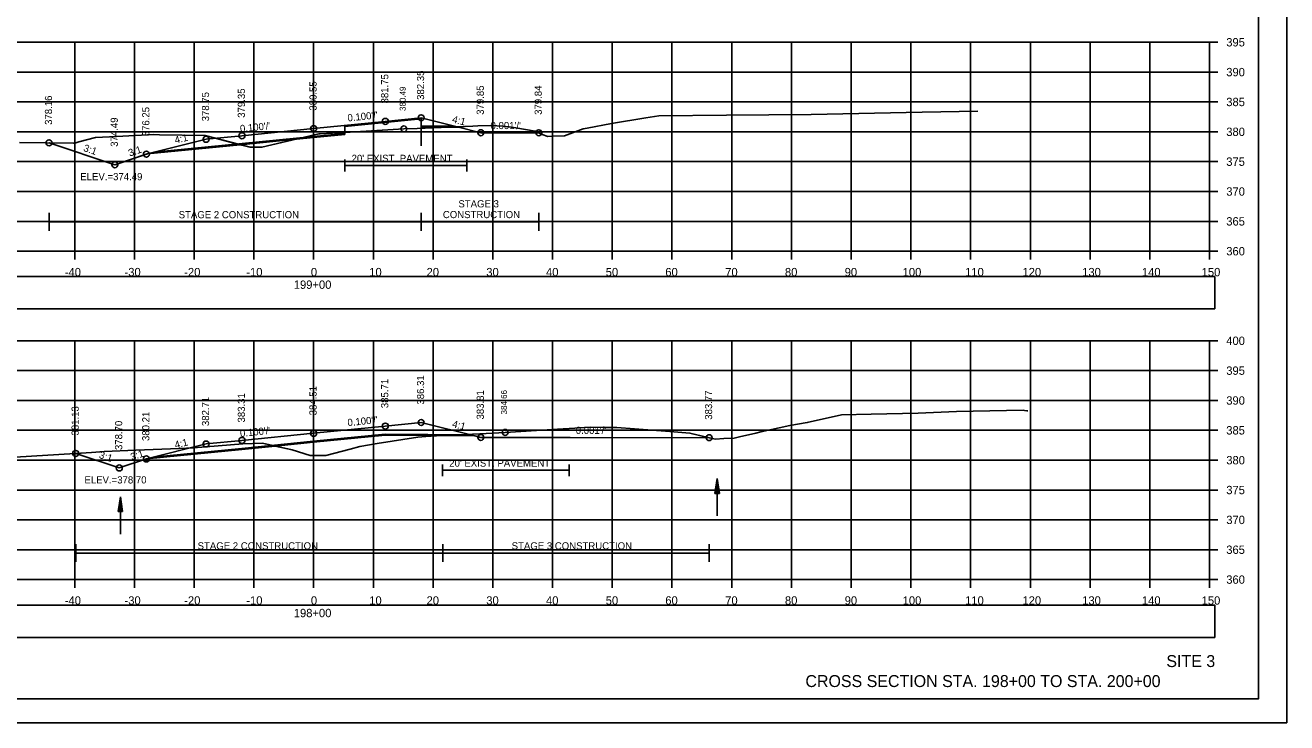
# Model space of a CAD drawing. Extents: x 1376273 to 1384221, y 378927 to 384592.
# Drawn here: x 1379709 to 1379920.3, y 381178.5 to 381295.4 of the extents above; entities that cross this region are included whole.
import ezdxf

# ---------------------------------------------------------------- set-up
doc = ezdxf.new("R2010")
doc.units = 0
for name, color, linetype in [('R_Alt Surface', 7, 'Continuous'), ('R_Axis', 7, 'Continuous'), ('R_Axis Annot', 7, 'Continuous'), ('R_Border', 7, 'Continuous'), ('R_Border Notes', 7, 'Continuous'), ('R_Contours', 7, 'Continuous'), ('R_Dimension', 7, 'Continuous'), ('R_Draft', 7, 'Continuous'), ('R_Exist Surface', 7, 'Continuous'), ('R_Fin Surface', 7, 'Continuous'), ('R_Grid', 7, 'Continuous'), ('R_No Plot', 7, 'Continuous'), ('R_Water', 7, 'Continuous'), ('R_Xsect Elev', 7, 'Continuous'), ('R_Xsect Slope', 7, 'Continuous'), ('T_Detection Zones', 7, 'Continuous')]:
    doc.layers.add(name, color=color, linetype=linetype)

msp = doc.modelspace()

# ---------------------------------------------------------------- linework, layer by layer
at = {"layer": 'R_Alt Surface'}
for points in [[(1379730.58, 381274.08), (1379757.33, 381276.73), (1379762.54, 381277.25), (1379762.54, 381278.41), (1379775.33, 381279.69), (1379775.34, 381278.53), (1379780.89, 381278.47)], [(1379762.54, 381272.85), (1379762.54, 381270.85)], [(1379782.99, 381272.85), (1379782.99, 381270.85)], [(1379762.54, 381271.85), (1379782.99, 381271.85)], [(1379730.44, 381223), (1379745.33, 381224.49), (1379757.33, 381225.69), (1379769.33, 381226.89), (1379783.63, 381226.74)], [(1379778.89, 381221.81), (1379778.89, 381219.81)], [(1379800.09, 381221.81), (1379800.09, 381219.81)], [(1379778.89, 381220.81), (1379800.09, 381220.81)]]:
    msp.add_lwpolyline(points, dxfattribs=at)
at = {"layer": 'R_Axis'}
for p, q in [((1379907.33, 381257.51), (1379907.33, 381292.51)), ((1379908.73, 381292.51), (1379907.33, 381292.51)), ((1379908.73, 381287.51), (1379907.33, 381287.51)), ((1379908.73, 381282.51), (1379907.33, 381282.51)), ((1379908.73, 381277.51), (1379907.33, 381277.51)), ((1379908.73, 381272.51), (1379907.33, 381272.51)), ((1379908.73, 381267.51), (1379907.33, 381267.51)), ((1379908.73, 381262.51), (1379907.33, 381262.51)), ((1379607.33, 381257.51), (1379907.33, 381257.51)), ((1379717.33, 381256.11), (1379717.33, 381257.51)), ((1379727.33, 381256.11), (1379727.33, 381257.51)), ((1379737.33, 381256.11), (1379737.33, 381257.51)), ((1379747.33, 381256.11), (1379747.33, 381257.51)), ((1379757.33, 381256.11), (1379757.33, 381257.51)), ((1379767.33, 381256.11), (1379767.33, 381257.51)), ((1379777.33, 381256.11), (1379777.33, 381257.51)), ((1379787.33, 381256.11), (1379787.33, 381257.51)), ((1379797.33, 381256.11), (1379797.33, 381257.51)), ((1379807.33, 381256.11), (1379807.33, 381257.51)), ((1379817.33, 381256.11), (1379817.33, 381257.51)), ((1379827.33, 381256.11), (1379827.33, 381257.51)), ((1379837.33, 381256.11), (1379837.33, 381257.51)), ((1379847.33, 381256.11), (1379847.33, 381257.51)), ((1379857.33, 381256.11), (1379857.33, 381257.51)), ((1379867.33, 381256.11), (1379867.33, 381257.51)), ((1379877.33, 381256.11), (1379877.33, 381257.51)), ((1379887.33, 381256.11), (1379887.33, 381257.51)), ((1379897.33, 381256.11), (1379897.33, 381257.51)), ((1379907.33, 381256.11), (1379907.33, 381257.51)), ((1379908.73, 381257.51), (1379907.33, 381257.51)), ((1379907.33, 381202.51), (1379907.33, 381242.51)), ((1379908.73, 381242.51), (1379907.33, 381242.51)), ((1379908.73, 381237.51), (1379907.33, 381237.51)), ((1379908.73, 381232.51), (1379907.33, 381232.51)), ((1379908.73, 381227.51), (1379907.33, 381227.51)), ((1379908.73, 381222.51), (1379907.33, 381222.51)), ((1379908.73, 381217.51), (1379907.33, 381217.51)), ((1379908.73, 381212.51), (1379907.33, 381212.51)), ((1379908.73, 381207.51), (1379907.33, 381207.51)), ((1379607.33, 381202.51), (1379907.33, 381202.51)), ((1379717.33, 381201.11), (1379717.33, 381202.51)), ((1379727.33, 381201.11), (1379727.33, 381202.51)), ((1379737.33, 381201.11), (1379737.33, 381202.51)), ((1379747.33, 381201.11), (1379747.33, 381202.51)), ((1379757.33, 381201.11), (1379757.33, 381202.51)), ((1379767.33, 381201.11), (1379767.33, 381202.51)), ((1379777.33, 381201.11), (1379777.33, 381202.51)), ((1379787.33, 381201.11), (1379787.33, 381202.51)), ((1379797.33, 381201.11), (1379797.33, 381202.51)), ((1379807.33, 381201.11), (1379807.33, 381202.51)), ((1379817.33, 381201.11), (1379817.33, 381202.51)), ((1379827.33, 381201.11), (1379827.33, 381202.51)), ((1379837.33, 381201.11), (1379837.33, 381202.51)), ((1379847.33, 381201.11), (1379847.33, 381202.51)), ((1379857.33, 381201.11), (1379857.33, 381202.51)), ((1379867.33, 381201.11), (1379867.33, 381202.51)), ((1379877.33, 381201.11), (1379877.33, 381202.51)), ((1379887.33, 381201.11), (1379887.33, 381202.51)), ((1379897.33, 381201.11), (1379897.33, 381202.51)), ((1379907.33, 381201.11), (1379907.33, 381202.51)), ((1379908.73, 381202.51), (1379907.33, 381202.51))]:
    msp.add_line(p, q, dxfattribs=at)
at = {"layer": 'R_Axis Annot'}
for points in [[(1379606.49, 381247.86), (1379908.19, 381247.86), (1379908.19, 381253.27), (1379606.49, 381253.27)], [(1379606.49, 381192.82), (1379908.19, 381192.82), (1379908.19, 381198.23), (1379606.49, 381198.23)]]:
    msp.add_lwpolyline(points, close=True, dxfattribs=at)
at = {"layer": 'R_Border'}
for q in [(1379915.51, 381387.97), (1379599.33, 381182.51)]:
    msp.add_line((1379915.51, 381182.51), q, dxfattribs=at)
at = {"layer": 'R_Contours'}
msp.add_line((1379775.34, 381278.12), (1379775.34, 381278.36), dxfattribs=at)
for points in [[(1379775.34, 381278.36), (1379775.33, 381279.69), (1379762.54, 381278.41), (1379762.54, 381277.41)], [(1379762.54, 381277.41), (1379770.65, 381277.89), (1379772.44, 381278), (1379774.69, 381278.09), (1379775.34, 381278.12)]]:
    msp.add_lwpolyline(points, dxfattribs=at)
at = {"layer": 'R_Dimension'}
for p, q in [((1379713.04, 381260.93), (1379713.04, 381263.93)), ((1379775.34, 381260.93), (1379775.34, 381263.93)), ((1379795.03, 381260.93), (1379795.03, 381263.93)), ((1379713.04, 381262.43), (1379795.03, 381262.43)), ((1379717.5, 381205.46), (1379717.5, 381208.46)), ((1379717.5, 381206.96), (1379823.55, 381206.96)), ((1379778.95, 381205.46), (1379778.95, 381208.46)), ((1379823.55, 381205.46), (1379823.55, 381208.46))]:
    msp.add_line(p, q, dxfattribs=at)
at = {"layer": 'R_Exist Surface'}
for points in [[(1379708.06, 381275.71), (1379717.13, 381275.63), (1379717.37, 381275.63), (1379718.03, 381275.82), (1379720.8, 381276.58), (1379724.35, 381276.75), (1379730.59, 381277.05), (1379731.52, 381277.01), (1379739.16, 381276.87), (1379746.47, 381274.97), (1379746.69, 381274.93), (1379746.74, 381274.93), (1379748.67, 381274.93), (1379750.32, 381275.32), (1379758.21, 381277.17), (1379758.45, 381277.18), (1379761.54, 381277.35), (1379770.65, 381277.89), (1379772.44, 381278), (1379774.69, 381278.09), (1379783.99, 381278.46), (1379784.82, 381278.49), (1379787.02, 381278.55), (1379789, 381278.44), (1379790.02, 381278.37), (1379791.2, 381278.16), (1379794.43, 381277.63), (1379795.6, 381277.08), (1379796.56, 381276.71), (1379797.25, 381276.76), (1379799.32, 381276.84), (1379802.04, 381277.84), (1379802.45, 381278), (1379803.12, 381278.11), (1379807.23, 381278.91), (1379812.94, 381279.86), (1379815.14, 381280.2), (1379826.46, 381280.3), (1379840.64, 381280.43), (1379859.22, 381280.81), (1379868.51, 381280.99)], [(1379704.58, 381222.83), (1379720.17, 381223.8), (1379722.26, 381223.95), (1379727.55, 381224.16), (1379734.83, 381224.45), (1379737.24, 381224.59), (1379745.47, 381225.25), (1379748.76, 381225.37), (1379753.73, 381224.22), (1379756.73, 381223.29), (1379758.42, 381223.28), (1379759.36, 381223.28), (1379763.43, 381224.37), (1379765.05, 381224.81), (1379767.95, 381225.28), (1379774.77, 381226.38), (1379776.14, 381226.46), (1379777.89, 381226.57), (1379785.14, 381226.92), (1379789.4, 381227.17), (1379798.16, 381227.71), (1379801.09, 381227.87), (1379801.69, 381227.91), (1379803.7, 381228.02), (1379805.76, 381228.01), (1379808.07, 381228.01), (1379816.99, 381227.34), (1379820.33, 381227.06), (1379824.36, 381226.09), (1379824.59, 381226.04), (1379824.63, 381226.04), (1379826.01, 381226.13), (1379827.73, 381226.21), (1379828.61, 381226.41), (1379831.35, 381227.02), (1379832.19, 381227.25), (1379837.07, 381228.33), (1379839.99, 381228.81), (1379845.7, 381230.1), (1379850.69, 381230.2), (1379858.57, 381230.41), (1379864.99, 381230.67), (1379876.15, 381230.88), (1379876.35, 381230.81), (1379876.72, 381230.78), (1379876.88, 381230.78)]]:
    msp.add_lwpolyline(points, dxfattribs=at)
at = {"layer": 'R_Fin Surface'}
for points in [[(1379713.04, 381275.67), (1379724.05, 381272), (1379729.51, 381273.81), (1379739.33, 381276.26), (1379745.33, 381276.86), (1379757.33, 381278.06), (1379769.33, 381279.26), (1379775.33, 381279.86), (1379781.58, 381278.3), (1379785.33, 381277.36), (1379795.03, 381277.35)], [(1379717.5, 381223.64), (1379724.79, 381221.21), (1379729.33, 381222.72), (1379739.33, 381225.22), (1379745.33, 381225.82), (1379757.33, 381227.02), (1379769.33, 381228.22), (1379775.33, 381228.82), (1379784.33, 381226.57), (1379785.33, 381226.32), (1379800.29, 381226.31), (1379823.55, 381226.28)]]:
    msp.add_lwpolyline(points, dxfattribs=at)
at = {"layer": 'R_Grid'}
for p, q in [((1379607.33, 381292.51), (1379907.33, 381292.51)), ((1379717.33, 381257.51), (1379717.33, 381292.51)), ((1379727.33, 381257.51), (1379727.33, 381292.51)), ((1379737.33, 381257.51), (1379737.33, 381292.51)), ((1379747.33, 381257.51), (1379747.33, 381292.51)), ((1379757.33, 381257.51), (1379757.33, 381292.51)), ((1379767.33, 381257.51), (1379767.33, 381292.51)), ((1379777.33, 381257.51), (1379777.33, 381292.51)), ((1379787.33, 381257.51), (1379787.33, 381292.51)), ((1379797.33, 381257.51), (1379797.33, 381292.51)), ((1379807.33, 381257.51), (1379807.33, 381292.51)), ((1379817.33, 381257.51), (1379817.33, 381292.51)), ((1379827.33, 381257.51), (1379827.33, 381292.51)), ((1379837.33, 381257.51), (1379837.33, 381292.51)), ((1379847.33, 381257.51), (1379847.33, 381292.51)), ((1379857.33, 381257.51), (1379857.33, 381292.51)), ((1379867.33, 381257.51), (1379867.33, 381292.51)), ((1379877.33, 381257.51), (1379877.33, 381292.51)), ((1379887.33, 381257.51), (1379887.33, 381292.51)), ((1379897.33, 381257.51), (1379897.33, 381292.51)), ((1379907.33, 381257.51), (1379907.33, 381292.51)), ((1379607.33, 381287.51), (1379907.33, 381287.51)), ((1379607.33, 381282.51), (1379907.33, 381282.51)), ((1379607.33, 381277.51), (1379907.33, 381277.51)), ((1379607.33, 381272.51), (1379907.33, 381272.51)), ((1379607.33, 381267.51), (1379907.33, 381267.51)), ((1379607.33, 381262.51), (1379907.33, 381262.51)), ((1379607.33, 381257.51), (1379907.33, 381257.51)), ((1379607.33, 381242.51), (1379907.33, 381242.51)), ((1379717.33, 381202.51), (1379717.33, 381242.51)), ((1379727.33, 381202.51), (1379727.33, 381242.51)), ((1379737.33, 381202.51), (1379737.33, 381242.51)), ((1379747.33, 381202.51), (1379747.33, 381242.51)), ((1379757.33, 381202.51), (1379757.33, 381242.51)), ((1379767.33, 381202.51), (1379767.33, 381242.51)), ((1379777.33, 381202.51), (1379777.33, 381242.51)), ((1379787.33, 381202.51), (1379787.33, 381242.51)), ((1379797.33, 381202.51), (1379797.33, 381242.51)), ((1379807.33, 381202.51), (1379807.33, 381242.51)), ((1379817.33, 381202.51), (1379817.33, 381242.51)), ((1379827.33, 381202.51), (1379827.33, 381242.51)), ((1379837.33, 381202.51), (1379837.33, 381242.51)), ((1379847.33, 381202.51), (1379847.33, 381242.51)), ((1379857.33, 381202.51), (1379857.33, 381242.51)), ((1379867.33, 381202.51), (1379867.33, 381242.51)), ((1379877.33, 381202.51), (1379877.33, 381242.51)), ((1379887.33, 381202.51), (1379887.33, 381242.51)), ((1379897.33, 381202.51), (1379897.33, 381242.51)), ((1379907.33, 381202.51), (1379907.33, 381242.51)), ((1379607.33, 381237.51), (1379907.33, 381237.51)), ((1379607.33, 381232.51), (1379907.33, 381232.51)), ((1379607.33, 381227.51), (1379907.33, 381227.51)), ((1379607.33, 381222.51), (1379907.33, 381222.51)), ((1379607.33, 381217.51), (1379907.33, 381217.51)), ((1379607.33, 381212.51), (1379907.33, 381212.51)), ((1379607.33, 381207.51), (1379907.33, 381207.51)), ((1379607.33, 381202.51), (1379907.33, 381202.51))]:
    msp.add_line(p, q, dxfattribs=at)
at = {"layer": 'R_No Plot'}
msp.add_line((1379586.93, 381178.53), (1379920.26, 381178.53), dxfattribs=at)
for points in [[(1379586.92, 381391.86), (1379920.26, 381391.86), (1379920.26, 381178.53), (1379586.92, 381178.53)], [(1379833.25, 381387.97), (1379833.25, 381378.09), (1379868.98, 381378.09), (1379868.98, 381375.17), (1379892.18, 381375.17), (1379892.18, 381350.84), (1379915.51, 381350.84), (1379915.51, 381182.51), (1379599.33, 381182.51), (1379599.33, 381387.97)]]:
    msp.add_lwpolyline(points, close=True, dxfattribs=at)
for points in [[(1379729.48, 381273.8), (1379757.33, 381276.56), (1379762.54, 381277.08), (1379762.54, 381278.41), (1379775.33, 381279.69), (1379775.34, 381278.36), (1379781.58, 381278.3)], [(1379729.33, 381222.72), (1379745.33, 381224.32), (1379757.33, 381225.52), (1379769.33, 381226.72), (1379784.33, 381226.57)]]:
    msp.add_lwpolyline(points, dxfattribs=at)
for centre in [(1379757.33, 381278.06), (1379769.33, 381279.26), (1379775.33, 381279.86), (1379739.33, 381276.26), (1379745.33, 381276.86), (1379772.44, 381278), (1379785.33, 381277.36), (1379795.03, 381277.35), (1379713.04, 381275.67), (1379724.05, 381272), (1379724.05, 381272), (1379729.33, 381273.76), (1379769.33, 381228.22), (1379775.33, 381228.82), (1379745.33, 381225.82), (1379757.33, 381227.02), (1379785.33, 381226.32), (1379789.4, 381227.17), (1379823.55, 381226.28), (1379717.5, 381223.64), (1379739.33, 381225.22), (1379724.79, 381221.21), (1379724.79, 381221.21), (1379729.33, 381222.72)]:
    msp.add_circle(centre, 0.5, dxfattribs=at)
at = {"layer": 'R_Water'}
for p, q in [((1379824.53, 381216.92), (1379824.9, 381219.42)), ((1379824.9, 381213.17), (1379824.9, 381219.42)), ((1379825.28, 381216.92), (1379824.9, 381219.42)), ((1379824.59, 381216.92), (1379824.9, 381219)), ((1379824.65, 381216.92), (1379824.9, 381218.57)), ((1379824.72, 381216.92), (1379824.9, 381218.16)), ((1379824.78, 381216.92), (1379824.9, 381217.73)), ((1379824.84, 381216.92), (1379824.9, 381217.32)), ((1379825.21, 381216.92), (1379824.9, 381219)), ((1379825.15, 381216.92), (1379824.9, 381218.57)), ((1379825.09, 381216.92), (1379824.9, 381218.16)), ((1379825.02, 381216.92), (1379824.9, 381217.73)), ((1379824.96, 381216.92), (1379824.9, 381217.32)), ((1379724.59, 381213.89), (1379724.97, 381216.39)), ((1379724.66, 381213.89), (1379724.97, 381215.97)), ((1379724.72, 381213.89), (1379724.97, 381215.54)), ((1379724.97, 381210.14), (1379724.97, 381216.39)), ((1379725.34, 381213.89), (1379724.97, 381216.39)), ((1379725.28, 381213.89), (1379724.97, 381215.97)), ((1379725.22, 381213.89), (1379724.97, 381215.54)), ((1379824.53, 381216.92), (1379825.28, 381216.92)), ((1379724.59, 381213.89), (1379725.34, 381213.89)), ((1379724.78, 381213.89), (1379724.97, 381215.13)), ((1379724.85, 381213.89), (1379724.97, 381214.7)), ((1379724.91, 381213.89), (1379724.97, 381214.28)), ((1379725.15, 381213.89), (1379724.97, 381215.13)), ((1379725.09, 381213.89), (1379724.97, 381214.7)), ((1379725.03, 381213.89), (1379724.97, 381214.28))]:
    msp.add_line(p, q, dxfattribs=at)
at = {"layer": 'T_Detection Zones'}
for p, q in [((1379775.34, 381278.36), (1379775.34, 381275.14)), ((1379775.34, 381278.36), (1379775.34, 381278.12)), ((1379780.2, 381278.31), (1379775.34, 381278.36)), ((1379775.34, 381278.12), (1379780.2, 381278.31))]:
    msp.add_line(p, q, dxfattribs=at)
for points in [[(1379780.2, 381278.31), (1379783.99, 381278.46), (1379784.82, 381278.49), (1379787.02, 381278.55), (1379789, 381278.44), (1379790.02, 381278.37), (1379791.2, 381278.16), (1379794.43, 381277.63), (1379795.03, 381277.35), (1379785.33, 381277.36), (1379781.58, 381278.3)], [(1379713.04, 381275.67), (1379717.13, 381275.63), (1379717.37, 381275.63), (1379718.03, 381275.82), (1379720.8, 381276.58), (1379724.35, 381276.75), (1379730.59, 381277.05), (1379731.52, 381277.01), (1379739.16, 381276.87), (1379745.04, 381275.34), (1379729.49, 381273.8), (1379724.05, 381272)], [(1379754.37, 381276.27), (1379758.21, 381277.17), (1379758.45, 381277.18), (1379761.54, 381277.35), (1379762.54, 381277.41), (1379762.54, 381277.08), (1379757.33, 381276.56)], [(1379745.04, 381275.34), (1379746.47, 381274.97), (1379746.69, 381274.93), (1379746.74, 381274.93), (1379748.67, 381274.93), (1379750.32, 381275.32), (1379754.37, 381276.27)], [(1379778.95, 381226.63), (1379785.14, 381226.92), (1379789.4, 381227.17), (1379798.16, 381227.71), (1379801.09, 381227.87), (1379801.69, 381227.91), (1379803.7, 381228.02), (1379805.76, 381228.01), (1379808.07, 381228.01), (1379816.99, 381227.34), (1379820.33, 381227.06), (1379823.55, 381226.28), (1379800.29, 381226.31), (1379785.33, 381226.32), (1379784.33, 381226.57)], [(1379750.9, 381224.88), (1379753.73, 381224.22), (1379756.73, 381223.29), (1379758.42, 381223.28), (1379759.36, 381223.28), (1379763.43, 381224.37), (1379765.05, 381224.81), (1379767.95, 381225.28), (1379774.77, 381226.38), (1379776.14, 381226.46), (1379777.89, 381226.57), (1379778.95, 381226.63), (1379769.33, 381226.72), (1379757.33, 381225.52)], [(1379717.5, 381223.64), (1379720.17, 381223.8), (1379722.26, 381223.95), (1379727.55, 381224.16), (1379734.83, 381224.45), (1379737.24, 381224.59), (1379745.47, 381225.25), (1379748.76, 381225.37), (1379750.9, 381224.88), (1379745.33, 381224.32), (1379729.33, 381222.72), (1379724.79, 381221.21)]]:
    msp.add_lwpolyline(points, close=True, dxfattribs=at)

# ---------------------------------------------------------------- texts
at = {"layer": 'R_Alt Surface'}
for p in [(1379763.69, 381272.46), (1379780.04, 381221.42)]:
    msp.add_text("20' EXIST. PAVEMENT", height=1.2, dxfattribs=at).set_placement(p)
at = {"layer": 'R_Axis Annot'}
for s, p in [('395', (1379910.13, 381291.81)), ('390', (1379910.13, 381286.81)), ('385', (1379910.13, 381281.81)), ('380', (1379910.13, 381276.81)), ('375', (1379910.13, 381271.81)), ('370', (1379910.13, 381266.81)), ('365', (1379910.13, 381261.81)), ('360', (1379910.13, 381256.81)), ('-40', (1379715.67, 381253.31)), ('-30', (1379725.67, 381253.31)), ('-20', (1379735.67, 381253.31)), ('-10', (1379746.06, 381253.31)), ('0', (1379756.87, 381253.31)), ('10', (1379766.64, 381253.31)), ('20', (1379776.24, 381253.31)), ('30', (1379786.24, 381253.31)), ('40', (1379796.24, 381253.31)), ('50', (1379806.24, 381253.31)), ('60', (1379816.21, 381253.31)), ('70', (1379826.24, 381253.31)), ('80', (1379836.24, 381253.31)), ('90', (1379846.24, 381253.31)), ('100', (1379855.95, 381253.31)), ('110', (1379866.41, 381253.31)), ('120', (1379876.01, 381253.31)), ('130', (1379886.01, 381253.31)), ('140', (1379896.01, 381253.31)), ('150', (1379906.01, 381253.31)), ('199+00', (1379754.01, 381251.21)), ('400', (1379910.13, 381241.81)), ('395', (1379910.13, 381236.81)), ('390', (1379910.13, 381231.81)), ('385', (1379910.13, 381226.81)), ('380', (1379910.13, 381221.81)), ('375', (1379910.13, 381216.81)), ('370', (1379910.13, 381211.81)), ('365', (1379910.13, 381206.81)), ('360', (1379910.13, 381201.81)), ('-40', (1379715.67, 381198.31)), ('-30', (1379725.67, 381198.31)), ('-20', (1379735.67, 381198.31)), ('-10', (1379746.06, 381198.31)), ('0', (1379756.87, 381198.31)), ('10', (1379766.64, 381198.31)), ('20', (1379776.24, 381198.31)), ('30', (1379786.24, 381198.31)), ('40', (1379796.24, 381198.31)), ('50', (1379806.24, 381198.31)), ('60', (1379816.21, 381198.31)), ('70', (1379826.24, 381198.31)), ('80', (1379836.24, 381198.31)), ('90', (1379846.24, 381198.31)), ('100', (1379855.95, 381198.31)), ('110', (1379866.41, 381198.31)), ('120', (1379876.01, 381198.31)), ('130', (1379886.01, 381198.31)), ('140', (1379896.01, 381198.31)), ('150', (1379906.01, 381198.31)), ('198+00', (1379754.01, 381196.21))]:
    msp.add_text(s, height=1.4, dxfattribs=at).set_placement(p)
at = {"layer": 'R_Border Notes'}
for s, p in [('ELEV.=374.49', (1379718.27, 381269.4)), ('ELEV.=378.70', (1379718.96, 381218.61))]:
    msp.add_text(s, height=1.2, dxfattribs=at).set_placement(p)
at = {"layer": 'R_Dimension'}
for s, p in [('STAGE 3 ', (1379781.57, 381264.85)), ('STAGE 2 CONSTRUCTION', (1379734.74, 381263.03)), ('CONSTRUCTION', (1379778.97, 381263.05)), ('STAGE 2 CONSTRUCTION', (1379737.91, 381207.56)), ('STAGE 3 CONSTRUCTION', (1379790.49, 381207.56))]:
    msp.add_text(s, height=1.2, dxfattribs=at).set_placement(p)
at = {"layer": 'R_Draft'}
for s, p in [('SITE 3', (1379900.1, 381187.86)), ('CROSS SECTION STA. 198+00 TO STA. 200+00', (1379839.67, 381184.51))]:
    msp.add_text(s, height=2, dxfattribs=at).set_placement(p)
at = {"layer": 'R_Xsect Elev'}
for s, height, p in [('381.75', 1.2, (1379769.83, 381282.26)), ('382.35', 1.2, (1379775.83, 381282.86)), ('380.55', 1.2, (1379757.83, 381281.06)), ('380.49', 1, (1379772.74, 381281)), ('379.85', 1.2, (1379785.83, 381280.36)), ('379.84', 1.2, (1379795.53, 381280.35)), ('378.16', 1.2, (1379713.54, 381278.67)), ('378.75', 1.2, (1379739.83, 381279.26)), ('379.35', 1.2, (1379745.83, 381279.86)), ('376.25', 1.2, (1379729.83, 381276.76)), ('374.49', 1.2, (1379724.55, 381275)), ('386.31', 1.2, (1379775.83, 381231.82)), ('384.51', 1.2, (1379757.83, 381230.02)), ('385.71', 1.2, (1379769.83, 381231.22)), ('384.66', 1, (1379789.7, 381230.17)), ('382.71', 1.2, (1379739.83, 381228.22)), ('383.31', 1.2, (1379745.83, 381228.82)), ('383.81', 1.2, (1379785.83, 381229.32)), ('383.77', 1.2, (1379824.05, 381229.28)), ('381.13', 1.2, (1379718, 381226.64)), ('380.21', 1.2, (1379729.83, 381225.72)), ('378.70', 1.2, (1379725.29, 381224.21))]:
    msp.add_text(s, height=height, rotation=90, dxfattribs=at).set_placement(p)
at = {"layer": 'R_Xsect Slope'}
for s, rotation, p in [("0.100'/'", 5.7106, (1379763.06, 381279.24)), ("0.100'/'", 5.7106, (1379745.06, 381277.44)), ('4:1', 345.9638, (1379780.45, 381279.1)), ("0.001'/'", 359.9427, (1379786.95, 381277.96)), ('4:1', 14.0362, (1379734.21, 381275.5)), ('3:1', 341.5651, (1379718.7, 381274.31)), ('3:1', 18.4349, (1379726.53, 381273.36)), ("0.100'/'", 5.7106, (1379745.06, 381226.4)), ("0.100'/'", 5.7106, (1379763.06, 381228.2)), ('4:1', 345.9638, (1379780.45, 381228.06)), ("0.001'/'", 359.9427, (1379801.22, 381226.91)), ('4:1', 14.0362, (1379734.21, 381224.46)), ('3:1', 341.5651, (1379721.3, 381222.9)), ('3:1', 18.4349, (1379726.9, 381222.44))]:
    msp.add_text(s, height=1.2, rotation=rotation, dxfattribs=at).set_placement(p)

doc.saveas('drawing.dxf')
